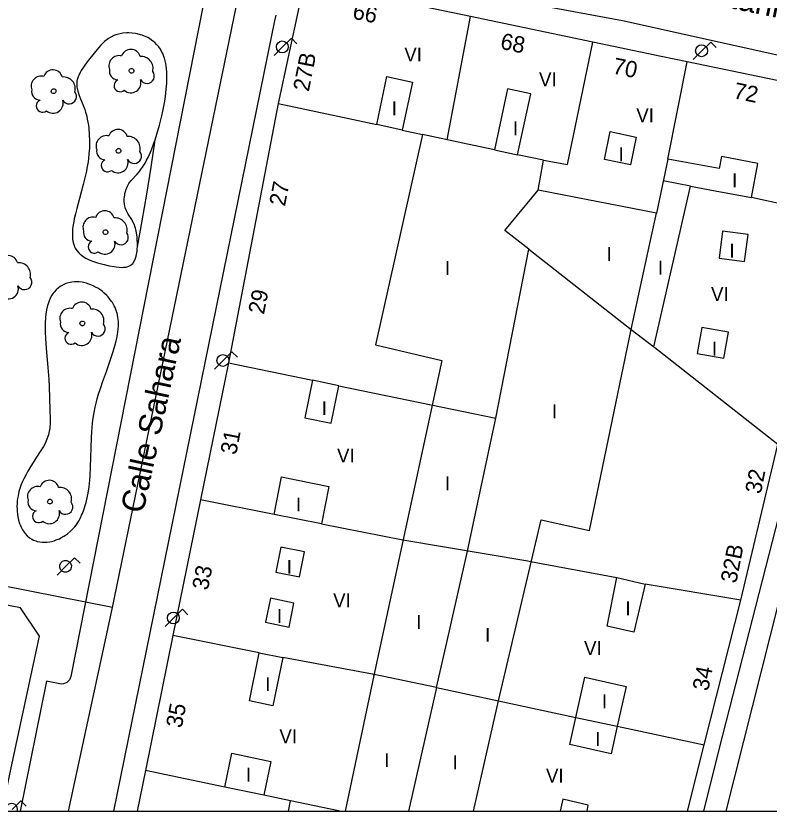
# Model space of a CAD drawing. Extents: x 282771 to 285132, y 4823109 to 4825496.
# Drawn here: x 284723.9 to 284805.1, y 4823109 to 4823194.6 of the extents above; entities that cross this region are included whole.
import ezdxf

# ---------------------------------------------------------------- set-up
doc = ezdxf.new("R2010")
doc.units = 0
for name, color, linetype in [('ACERA-BORDILLO', 7, 'Continuous'), ('ACERA-INTERIOR', 7, 'Continuous'), ('ARBOL', 7, 'Continuous'), ('CALLE-EJE', 7, 'Continuous'), ('CALLE-TEXTO', 7, 'Continuous'), ('Default', 7, 'Continuous'), ('EDIFICIO', 7, 'Continuous'), ('FAROLA', 7, 'Continuous'), ('INTERIOR-EDIFICIO', 7, 'Continuous'), ('MEDIANERA', 7, 'Continuous'), ('NUM-PORTAL', 7, 'Continuous'), ('SENAL-VIARIA', 7, 'Continuous'), ('TXT-ALTURA-EDIFICIO', 7, 'Continuous'), ('ZONA-VERDE', 7, 'Continuous')]:
    doc.layers.add(name, color=color, linetype=linetype)

msp = doc.modelspace()

# ---------------------------------------------------------------- linework, layer by layer
at = {"layer": 'ACERA-BORDILLO'}
for points in [[(284759.977, 4823199.607), (284789.28, 4823194.148), (284813.572, 4823188.758), (284813.922, 4823188.663), (284814.273, 4823188.533), (284814.62, 4823188.365), (284814.958, 4823188.158), (284815.28, 4823187.914), (284815.58, 4823187.634), (284815.853, 4823187.321), (284816.093, 4823186.98), (284816.296, 4823186.615), (284816.459, 4823186.234), (284816.581, 4823185.842), (284816.661, 4823185.446), (284816.701, 4823185.052), (284816.701, 4823184.666), (284816.666, 4823184.293), (284816.599, 4823183.937), (284810.05, 4823156.077), (284799.709, 4823115.777), (284798.01, 4823109)], [(284744.132, 4823195.794), (284729.853, 4823123.494), (284729.802, 4823123.319), (284729.714, 4823123.147), (284729.588, 4823122.989), (284729.43, 4823122.858), (284729.249, 4823122.761), (284729.056, 4823122.704), (284728.863, 4823122.688), (284728.681, 4823122.706), (284727.239, 4823122.986), (284724.405, 4823109)], [(284734.502, 4823109), (284751.835, 4823194.122), (284751.987, 4823194.727)]]:
    msp.add_lwpolyline(points, dxfattribs=at)
at = {"layer": 'ACERA-INTERIOR'}
msp.add_lwpolyline([(284737.028, 4823169.764), (284737.552, 4823172.569), (284738.046, 4823175.454), (284738.502, 4823178.345), (284738.94, 4823181.301)], dxfattribs=at)
at = {"layer": 'ARBOL'}
for centre, major_axis, start_param, end_param in [((284736.319, 4823189.997), (0.607, 0.843), 5.609157, 8.152836), ((284735.059, 4823189.267), (0.641, 0.89), 0.369496, 2.553327), ((284737.449, 4823188.997), (0.743, 1.033), 5.07492, 7.008161), ((284726.679, 4823187.065), (0.641, 0.89), 0.369496, 2.553327), ((284727.939, 4823187.795), (0.607, 0.843), 5.609157, 8.152836), ((284734.949, 4823188.697), (-0.546, -0.759), 5.137163, 6.874348), ((284738.059, 4823188.167), (-0.465, -0.647), 5.841639, 9.158263), ((284729.069, 4823186.795), (0.743, 1.033), 5.07492, 7.008161), ((284735.189, 4823187.147), (-0.392, -0.545), 4.179636, 7.59587), ((284736.329, 4823187.447), (-0.634, -0.881), 6.190565, 8.790643), ((284726.569, 4823186.495), (-0.546, -0.759), 5.137163, 6.874348), ((284729.679, 4823185.965), (-0.465, -0.647), 5.841639, 9.158263), ((284726.809, 4823184.945), (-0.392, -0.545), 4.179636, 7.59587), ((284727.949, 4823185.245), (-0.634, -0.881), 6.190565, 8.790643), ((284734.936, 4823181.379), (0.607, 0.843), 5.609157, 8.152836), ((284733.676, 4823180.649), (0.641, 0.89), 0.369496, 2.553327), ((284736.066, 4823180.379), (0.743, 1.033), 5.07492, 7.008161), ((284733.566, 4823180.079), (-0.546, -0.759), 5.137163, 6.874348), ((284736.676, 4823179.549), (-0.465, -0.647), 5.841639, 9.158263), ((284733.806, 4823178.529), (-0.392, -0.545), 4.179636, 7.59587), ((284734.946, 4823178.829), (-0.634, -0.881), 6.190565, 8.790643), ((284733.524, 4823172.615), (0.607, 0.843), 5.609157, 8.152836), ((284732.264, 4823171.885), (0.641, 0.89), 0.369496, 2.553327), ((284734.654, 4823171.615), (0.743, 1.033), 5.07492, 7.008161), ((284732.154, 4823171.315), (-0.546, -0.759), 5.137163, 6.874348), ((284735.264, 4823170.785), (-0.465, -0.647), 5.841639, 9.158263), ((284732.394, 4823169.765), (-0.392, -0.545), 4.179636, 7.59587), ((284733.534, 4823170.065), (-0.634, -0.881), 6.190565, 8.790643), ((284723.117, 4823167.791), (0.607, 0.843), 5.609157, 8.152836), ((284724.247, 4823166.791), (0.743, 1.033), 5.07492, 7.008161), ((284724.857, 4823165.961), (-0.465, -0.647), 5.841639, 9.158263), ((284723.127, 4823165.241), (-0.634, -0.881), 6.190565, 8.790643), ((284731.029, 4823162.788), (0.607, 0.843), 5.609157, 8.152836), ((284729.769, 4823162.058), (0.641, 0.89), 0.369496, 2.553327), ((284732.159, 4823161.788), (0.743, 1.033), 5.07492, 7.008161), ((284729.659, 4823161.488), (-0.546, -0.759), 5.137163, 6.874348), ((284732.769, 4823160.958), (-0.465, -0.647), 5.841639, 9.158263), ((284729.899, 4823159.938), (-0.392, -0.545), 4.179636, 7.59587), ((284731.039, 4823160.238), (-0.634, -0.881), 6.190565, 8.790643), ((284727.543, 4823143.589), (0.607, 0.843), 5.609157, 8.152836), ((284726.283, 4823142.859), (0.641, 0.89), 0.369496, 2.553327), ((284728.673, 4823142.589), (0.743, 1.033), 5.07492, 7.008161), ((284726.173, 4823142.289), (-0.546, -0.759), 5.137163, 6.874348), ((284729.283, 4823141.759), (-0.465, -0.647), 5.841639, 9.158263), ((284726.413, 4823140.739), (-0.392, -0.545), 4.179636, 7.59587), ((284727.553, 4823141.039), (-0.634, -0.881), 6.190565, 8.790643)]:
    msp.add_ellipse(centre, major_axis=major_axis, ratio=0.999979, start_param=start_param, end_param=end_param, dxfattribs=at)
for centre in [(284736.389, 4823188.737), (284728.009, 4823186.535), (284735.006, 4823180.119), (284733.594, 4823171.355), (284731.099, 4823161.528), (284727.613, 4823142.329)]:
    msp.add_ellipse(centre, major_axis=(0.149, 0.207), ratio=0.999979, dxfattribs=at)
at = {"layer": 'CALLE-EJE'}
for points in [[(284734.359, 4823130.927), (284750.16, 4823207.647)], [(284734.359, 4823130.927), (284640.713, 4823149.412)], [(284729.595, 4823109), (284734.359, 4823130.927)]]:
    msp.add_lwpolyline(points, dxfattribs=at)
at = {"layer": 'Default'}
msp.add_lwpolyline([(282771.5, 4823109), (285130.1, 4823109), (285130.1, 4825495.5)], dxfattribs=at)
at = {"layer": 'EDIFICIO'}
for points in [[(284772.91, 4823194.568), (284758.21, 4823197.657), (284754.44, 4823195.547), (284752.19, 4823185.217), (284746.84, 4823157.277), (284743.829, 4823142.527), (284740.849, 4823127.906), (284737.889, 4823113.386), (284736.996, 4823109)], [(284796.281, 4823109), (284798.089, 4823116.127), (284802.04, 4823131.707), (284806.03, 4823148.477), (284812.15, 4823173.118), (284814.7, 4823183.398), (284812.7, 4823186.278), (284796.26, 4823189.688), (284793.44, 4823190.278), (284786.08, 4823191.818), (284772.91, 4823194.568)], [(284722.459, 4823109), (284723.449, 4823113.676), (284726.469, 4823127.846), (284724.429, 4823130.906), (284687.269, 4823138.116), (284675.349, 4823140.426), (284663.329, 4823142.756)]]:
    msp.add_lwpolyline(points, dxfattribs=at)
at = {"layer": 'FAROLA'}
for p, q in [((284753.619, 4823192.236), (284752.679, 4823191.306)), ((284754.209, 4823191.646), (284753.619, 4823192.236)), ((284798.79, 4823191.817), (284797.85, 4823190.887)), ((284799.38, 4823191.227), (284798.79, 4823191.817)), ((284752.679, 4823191.306), (284751.749, 4823190.366)), ((284797.85, 4823190.887), (284796.92, 4823189.947)), ((284747.22, 4823158.463), (284746.28, 4823157.533)), ((284747.81, 4823157.873), (284747.22, 4823158.463)), ((284746.28, 4823157.533), (284745.35, 4823156.593)), ((284730.268, 4823136.292), (284729.328, 4823135.362)), ((284730.858, 4823135.702), (284730.268, 4823136.292)), ((284729.328, 4823135.362), (284728.398, 4823134.422)), ((284741.888, 4823130.734), (284740.948, 4823129.804)), ((284742.478, 4823130.144), (284741.888, 4823130.734)), ((284740.948, 4823129.804), (284740.018, 4823128.864)), ((284724.468, 4823110.114), (284723.528, 4823109.184)), ((284725.058, 4823109.524), (284724.468, 4823110.114)), ((284722.878, 4823109), (284724.098, 4823109))]:
    msp.add_line(p, q, dxfattribs=at)
for centre in [(284752.639, 4823191.306), (284797.81, 4823190.887), (284746.24, 4823157.533), (284740.908, 4823129.804)]:
    msp.add_circle(centre, 0.638, dxfattribs=at)
msp.add_arc((284723.488, 4823109.184), 0.638, 343.17874, 196.82126, dxfattribs=at)
msp.add_ellipse((284729.288, 4823135.362), major_axis=(0.372, 0.518), ratio=0.999979, dxfattribs=at)
at = {"layer": 'INTERIOR-EDIFICIO'}
for points in [[(284763.92, 4823188.107), (284766.68, 4823187.517), (284765.57, 4823182.337), (284762.818, 4823182.93), (284763.92, 4823188.107)], [(284773.237, 4823109), (284775.945, 4823120.866), (284780.545, 4823140.378), (284785.724, 4823139.217), (284790.23, 4823160.877), (284792.65, 4823158.987), (284796.61, 4823176.318), (284799.26, 4823175.818), (284803.2, 4823175.098), (284803.88, 4823178.758), (284799.94, 4823179.488), (284799.7, 4823178.218), (284794.18, 4823179.228), (284792.96, 4823173.397), (284780.21, 4823175.867), (284780.78, 4823179.097), (284777.99, 4823179.677), (284779.41, 4823186.237), (284776.9, 4823186.777), (284775.51, 4823180.217), (284772.59, 4823180.837), (284767.746, 4823181.855), (284762.685, 4823159.221), (284769.829, 4823157.524), (284762.519, 4823123.597), (284759.425, 4823109)], [(284790.77, 4823181.598), (284790.17, 4823178.618), (284787.35, 4823179.187), (284787.95, 4823182.178), (284790.77, 4823181.598)], [(284800.08, 4823171.468), (284799.69, 4823168.538), (284802.43, 4823168.178), (284802.82, 4823171.108), (284800.08, 4823171.468)], [(284797.85, 4823161.097), (284797.34, 4823158.287), (284800.2, 4823157.777), (284800.71, 4823160.587), (284797.85, 4823161.097)], [(284755.06, 4823151.357), (284757.9, 4823150.777), (284758.73, 4823154.807), (284755.899, 4823155.395), (284755.06, 4823151.357)], [(284756.849, 4823139.937), (284751.759, 4823140.947), (284752.56, 4823144.987), (284757.65, 4823143.967), (284756.849, 4823139.937)], [(284752.489, 4823137.417), (284751.949, 4823134.737), (284754.479, 4823134.227), (284755.019, 4823136.907), (284752.489, 4823137.417)], [(284790.509, 4823128.257), (284787.649, 4823128.927), (284788.69, 4823134.167), (284791.72, 4823133.447), (284790.509, 4823128.257)], [(284751.369, 4823131.917), (284750.839, 4823129.347), (284753.369, 4823128.817), (284753.899, 4823131.387), (284751.369, 4823131.917)], [(284751.629, 4823120.347), (284749.099, 4823120.867), (284750.163, 4823126.054), (284752.696, 4823125.55), (284751.629, 4823120.347)], [(284784.259, 4823119.097), (284785.229, 4823123.427), (284789.689, 4823122.437), (284788.728, 4823118.13), (284788.069, 4823115.167), (284783.609, 4823116.157), (284784.259, 4823119.097)], [(284750.648, 4823110.712), (284746.46, 4823111.59), (284747.209, 4823115.226), (284751.399, 4823114.346), (284750.648, 4823110.712)], [(284785.473, 4823109), (284785.579, 4823109.627), (284782.869, 4823110.287), (284782.586, 4823109)], [(284758.819, 4823109), (284758.689, 4823109.026), (284758.684, 4823109)]]:
    msp.add_lwpolyline(points, dxfattribs=at)
at = {"layer": 'MEDIANERA'}
for p, q in [((284770.4, 4823181.297), (284772.91, 4823194.568)), ((284794.18, 4823179.228), (284796.26, 4823189.688)), ((284765.57, 4823182.337), (284767.749, 4823181.868)), ((284775.51, 4823180.217), (284777.99, 4823179.677)), ((284796.61, 4823176.318), (284793.689, 4823176.883)), ((284812.15, 4823173.118), (284803.2, 4823175.098)), ((284775.64, 4823151.327), (284779.19, 4823169.511)), ((284746.84, 4823157.277), (284755.899, 4823155.395)), ((284751.759, 4823140.947), (284743.829, 4823142.527)), ((284802.04, 4823131.707), (284791.72, 4823133.447)), ((284750.163, 4823126.054), (284740.849, 4823127.906)), ((284769.259, 4823122.297), (284766.237, 4823109)), ((284746.46, 4823111.59), (284737.889, 4823113.386)), ((284753.539, 4823110.106), (284750.648, 4823110.712)), ((284753.315, 4823109), (284753.539, 4823110.106)), ((284758.689, 4823109.026), (284753.539, 4823110.106))]:
    msp.add_line(p, q, dxfattribs=at)
for points in [[(284780.78, 4823179.097), (284783.37, 4823178.637), (284786.08, 4823191.818)], [(284752.19, 4823185.217), (284759.81, 4823183.577), (284762.818, 4823182.93)], [(284779.19, 4823169.511), (284776.6, 4823171.537), (284780.21, 4823175.867)], [(284779.19, 4823169.511), (284790.23, 4823160.877), (284791.42, 4823166.337), (284792.43, 4823170.967), (284792.96, 4823173.397)], [(284806.03, 4823148.477), (284792.79, 4823158.887), (284792.65, 4823158.987)], [(284758.73, 4823154.807), (284768.69, 4823152.757), (284775.64, 4823151.327)], [(284769.259, 4823122.297), (284770.649, 4823128.407), (284770.949, 4823129.717), (284772.61, 4823137.007), (284773.97, 4823143.437), (284775.64, 4823151.327)], [(284756.849, 4823139.937), (284765.61, 4823138.207), (284779.08, 4823135.957), (284779.39, 4823135.897), (284788.69, 4823134.167)], [(284769.259, 4823122.297), (284762.539, 4823123.717), (284752.696, 4823125.55)], [(284762.519, 4823123.597), (284762.539, 4823123.717), (284762.519, 4823123.597)], [(284769.259, 4823122.297), (284775.945, 4823120.866), (284784.257, 4823119.087), (284788.728, 4823118.13), (284798.089, 4823116.127)]]:
    msp.add_lwpolyline(points, dxfattribs=at)
at = {"layer": 'SENAL-VIARIA'}
msp.add_line((284800.448, 4823109), (284817.892, 4823178.109), dxfattribs=at)
at = {"layer": 'ZONA-VERDE'}
for points in [[(284736.402, 4823167.866), (284736.531, 4823167.994), (284736.695, 4823168.236), (284736.742, 4823168.331), (284736.825, 4823168.54), (284736.894, 4823168.773), (284736.932, 4823168.939), (284736.989, 4823169.293), (284737.017, 4823169.573), (284737.028, 4823169.764), (284737.035, 4823170.154), (284737.021, 4823170.545), (284737, 4823170.801), (284736.934, 4823171.295), (284736.863, 4823171.636), (284736.822, 4823171.795), (284736.752, 4823172.015), (284736.702, 4823172.152), (284736.592, 4823172.401), (284736.414, 4823172.73), (284736.051, 4823173.297), (284735.89, 4823173.576), (284735.819, 4823173.722), (284735.731, 4823173.958), (284735.673, 4823174.189), (284735.645, 4823174.353), (284735.617, 4823174.699), (284735.62, 4823174.969), (284735.63, 4823175.106), (284735.665, 4823175.382), (284735.69, 4823175.52), (284735.739, 4823175.725), (284735.824, 4823175.992), (284735.875, 4823176.122), (284735.961, 4823176.31), (284736.116, 4823176.576), (284736.194, 4823176.686), (284736.367, 4823176.899), (284737.005, 4823177.594), (284737.251, 4823177.892), (284737.379, 4823178.062), (284737.577, 4823178.346), (284737.852, 4823178.79), (284737.993, 4823179.045), (284738.209, 4823179.471), (284738.43, 4823179.957), (284738.541, 4823180.224), (284738.807, 4823180.921), (284738.94, 4823181.301), (284739.136, 4823181.903), (284739.415, 4823182.866), (284739.668, 4823183.879), (284739.782, 4823184.398), (284739.917, 4823185.095), (284739.976, 4823185.444), (284740.054, 4823185.965), (284740.144, 4823186.738), (284740.193, 4823187.407), (284740.205, 4823187.733), (284740.207, 4823188.21), (284740.19, 4823188.669), (284740.173, 4823188.89), (284740.122, 4823189.317), (284740.087, 4823189.521), (284740.024, 4823189.814), (284739.947, 4823190.091), (284739.888, 4823190.266), (284739.754, 4823190.597), (284739.678, 4823190.752), (284739.512, 4823191.043), (284739.327, 4823191.308), (284739.195, 4823191.471), (284739.103, 4823191.573), (284738.91, 4823191.764), (284738.797, 4823191.863), (284738.562, 4823192.045), (284738.317, 4823192.205), (284738.149, 4823192.3), (284737.804, 4823192.464), (284737.539, 4823192.564), (284737.361, 4823192.62), (284737.003, 4823192.71), (284736.825, 4823192.743), (284736.471, 4823192.79), (284736.125, 4823192.81), (284735.901, 4823192.809), (284735.475, 4823192.779), (284735.306, 4823192.755), (284734.986, 4823192.689), (284734.69, 4823192.601), (284734.505, 4823192.53), (284734.16, 4823192.362), (284733.921, 4823192.216), (284733.77, 4823192.109), (284733.485, 4823191.877), (284733.35, 4823191.752), (284733.091, 4823191.489), (284732.843, 4823191.209), (284732.357, 4823190.62), (284731.625, 4823189.705), (284731.285, 4823189.242), (284730.985, 4823188.779), (284730.855, 4823188.548), (284730.708, 4823188.241), (284730.647, 4823188.089), (284730.573, 4823187.861), (284730.521, 4823187.636), (284730.505, 4823187.523), (284730.495, 4823187.412), (284730.493, 4823187.19), (284730.513, 4823186.969), (284730.537, 4823186.821), (284730.609, 4823186.524), (284730.762, 4823186.07), (284731.156, 4823185.1), (284731.356, 4823184.567), (284731.447, 4823184.285), (284731.567, 4823183.842), (284731.636, 4823183.533), (284731.747, 4823182.891), (284731.789, 4823182.559), (284731.846, 4823181.878), (284731.869, 4823181.184), (284731.866, 4823180.718), (284731.855, 4823180.407), (284731.814, 4823179.788), (284731.759, 4823179.273), (284731.712, 4823178.931), (284731.598, 4823178.247), (284731.53, 4823177.904), (284731.376, 4823177.208), (284731.199, 4823176.493), (284730.788, 4823174.976), (284730.489, 4823173.885), (284730.349, 4823173.327), (284730.225, 4823172.771), (284730.171, 4823172.495), (284730.086, 4823171.951), (284730.056, 4823171.686), (284730.029, 4823171.298), (284730.027, 4823170.965), (284730.034, 4823170.803), (284730.055, 4823170.568), (284730.114, 4823170.231), (284730.208, 4823169.918), (284730.268, 4823169.771), (284730.339, 4823169.63), (284730.508, 4823169.368), (284730.71, 4823169.131), (284730.862, 4823168.987), (284730.969, 4823168.896), (284731.199, 4823168.726), (284731.478, 4823168.555), (284731.674, 4823168.451), (284732.085, 4823168.268), (284732.297, 4823168.186), (284732.729, 4823168.043), (284733.163, 4823167.923), (284733.45, 4823167.854), (284734.002, 4823167.737), (284734.511, 4823167.645), (284734.749, 4823167.61), (284735.083, 4823167.574), (284735.391, 4823167.562), (284735.535, 4823167.566), (284735.803, 4823167.597), (284735.927, 4823167.625), (284736.1, 4823167.683), (284736.308, 4823167.795)], [(284736.308, 4823167.795), (284736.402, 4823167.866)], [(284734.96, 4823161.97), (284734.938, 4823162.138), (284734.877, 4823162.465), (284734.837, 4823162.624), (284734.742, 4823162.932), (284734.626, 4823163.226), (284734.538, 4823163.414), (284734.337, 4823163.773), (284734.255, 4823163.901), (284734.077, 4823164.146), (284733.885, 4823164.377), (284733.75, 4823164.523), (284733.465, 4823164.796), (284733.238, 4823164.983), (284733.083, 4823165.1), (284732.761, 4823165.312), (284732.596, 4823165.408), (284732.261, 4823165.579), (284731.92, 4823165.722), (284731.692, 4823165.801), (284731.539, 4823165.847), (284731.236, 4823165.921), (284731.067, 4823165.953), (284730.733, 4823165.994), (284730.406, 4823166.006), (284730.263, 4823166.001), (284729.983, 4823165.976), (284729.777, 4823165.941), (284729.479, 4823165.865), (284729.334, 4823165.817), (284729.122, 4823165.73), (284728.853, 4823165.589), (284728.723, 4823165.508), (284728.537, 4823165.373), (284728.275, 4823165.14), (284728.062, 4823164.903), (284727.962, 4823164.774), (284727.822, 4823164.566), (284727.635, 4823164.226), (284727.477, 4823163.85), (284727.409, 4823163.649), (284727.349, 4823163.439), (284727.251, 4823162.995), (284727.181, 4823162.523), (284727.147, 4823162.195), (284727.11, 4823161.512), (284727.104, 4823160.983), (284727.109, 4823160.624), (284727.138, 4823159.898), (284727.213, 4823158.811), (284727.395, 4823156.777), (284727.487, 4823155.49), (284727.523, 4823154.745), (284727.564, 4823153.46), (284727.602, 4823152.229), (284727.646, 4823151.209), (284727.639, 4823150.699), (284727.611, 4823150.352), (284727.589, 4823150.176), (284727.541, 4823149.907), (284727.45, 4823149.538), (284727.391, 4823149.348), (284727.284, 4823149.056), (284727.077, 4823148.599), (284726.906, 4823148.28), (284726.498, 4823147.608), (284725.548, 4823146.136), (284725.232, 4823145.61), (284725.08, 4823145.34), (284724.794, 4823144.789), (284724.664, 4823144.508), (284724.487, 4823144.079), (284724.337, 4823143.641), (284724.273, 4823143.419), (284724.171, 4823142.97), (284724.121, 4823142.669), (284724.096, 4823142.467), (284724.066, 4823142.065), (284724.06, 4823141.865), (284724.068, 4823141.469), (284724.079, 4823141.295), (284724.117, 4823140.953), (284724.158, 4823140.702), (284724.239, 4823140.337), (284724.345, 4823139.988), (284724.407, 4823139.821), (284724.511, 4823139.579), (284724.669, 4823139.276), (284724.757, 4823139.134), (284724.9, 4823138.934), (284725.138, 4823138.664), (284725.404, 4823138.435), (284725.647, 4823138.277), (284725.854, 4823138.174), (284726.072, 4823138.091), (284726.222, 4823138.047), (284726.533, 4823137.985), (284726.774, 4823137.961), (284726.938, 4823137.955), (284727.271, 4823137.969), (284727.61, 4823138.015), (284727.761, 4823138.046), (284728.063, 4823138.125), (284728.289, 4823138.201), (284728.625, 4823138.34), (284728.79, 4823138.42), (284729.114, 4823138.603), (284729.272, 4823138.705), (284729.503, 4823138.87), (284729.832, 4823139.148), (284730.139, 4823139.458), (284730.282, 4823139.626), (284730.418, 4823139.801), (284730.668, 4823140.175), (284730.891, 4823140.576), (284731.025, 4823140.857), (284731.109, 4823141.051), (284731.262, 4823141.45), (284731.412, 4823141.919), (284731.501, 4823142.24), (284731.652, 4823142.903), (284731.716, 4823143.243), (284731.821, 4823143.935), (284731.899, 4823144.637), (284731.939, 4823145.109), (284731.994, 4823146.05), (284732.079, 4823149.188), (284732.118, 4823149.897), (284732.146, 4823150.255), (284732.199, 4823150.8), (284732.298, 4823151.541), (284732.36, 4823151.919), (284732.474, 4823152.497), (284732.613, 4823153.088), (284732.692, 4823153.39), (284732.81, 4823153.798), (284733.078, 4823154.632), (284733.274, 4823155.199), (284733.687, 4823156.345), (284733.997, 4823157.207), (284734.29, 4823158.063), (284734.426, 4823158.486), (284734.609, 4823159.112), (284734.748, 4823159.657), (284734.808, 4823159.924), (284734.883, 4823160.319), (284734.96, 4823160.894), (284734.984, 4823161.264), (284734.987, 4823161.445), (284734.981, 4823161.711), (284734.96, 4823161.97)]]:
    msp.add_lwpolyline(points, dxfattribs=at)

# ---------------------------------------------------------------- texts
at = {"layer": 'CALLE-TEXTO'}
for s, rotation, p in [('Calle Eleuterio Quintanilla', 348.26941, (284771.598, 4823201.566)), ('Calle Sahara', 77.74041, (284737.645, 4823140.961))]:
    msp.add_text(s, height=2.5, rotation=rotation, dxfattribs=at).set_placement(p)
at = {"layer": 'NUM-PORTAL'}
for s, rotation, p in [('66', 348.29046, (284760.124, 4823194.362)), ('68', 348.29046, (284776.039, 4823191.119)), ('27B', 78.89955, (284755.497, 4823186.421)), ('70', 348.29046, (284788.141, 4823188.459)), ('72', 348.29046, (284801.153, 4823185.79)), ('27', 78.89955, (284752.922, 4823174.065)), ('29', 78.89955, (284750.661, 4823162.423)), ('31', 78.89955, (284747.664, 4823147.299)), ('32', 78.89955, (284804.195, 4823143.087)), ('32B', 78.89955, (284801.548, 4823133.472)), ('33', 78.89955, (284744.621, 4823132.713)), ('34', 78.89955, (284798.524, 4823121.857)), ('35', 78.89955, (284741.8, 4823117.87))]:
    msp.add_text(s, height=1.75, rotation=rotation, dxfattribs=at).set_placement(p)
at = {"layer": 'TXT-ALTURA-EDIFICIO'}
for s, p in [('VI', (284765.79, 4823189.737)), ('VI', (284780.3, 4823187.048)), ('I', (284764.429, 4823183.927)), ('VI', (284790.78, 4823183.188)), ('I', (284777.499, 4823181.797)), ('I', (284788.869, 4823178.998)), ('I', (284801.099, 4823176.178)), ('I', (284787.569, 4823168.237)), ('I', (284800.809, 4823168.598)), ('I', (284770.159, 4823166.756)), ('I', (284793.109, 4823166.787)), ('VI', (284798.83, 4823163.937)), ('I', (284798.919, 4823158.067)), ('I', (284756.889, 4823151.647)), ('I', (284781.679, 4823151.306)), ('VI', (284758.54, 4823146.547)), ('I', (284770.158, 4823143.537)), ('I', (284754.108, 4823141.267)), ('I', (284753.118, 4823134.557)), ('VI', (284758.12, 4823130.957)), ('I', (284789.608, 4823130.077)), ('I', (284752.058, 4823129.267)), ('I', (284767.068, 4823128.617)), ('I', (284774.488, 4823127.237)), ('VI', (284785.15, 4823125.807)), ('I', (284750.808, 4823121.917)), ('I', (284787.078, 4823120.067)), ('VI', (284752.33, 4823116.307)), ('I', (284786.358, 4823116.017)), ('I', (284763.638, 4823113.737)), ('I', (284770.998, 4823113.497)), ('I', (284748.718, 4823112.186)), ('VI', (284781.05, 4823112.067))]:
    msp.add_text(s, height=1.5, rotation=0.00058, dxfattribs=at).set_placement(p)

doc.saveas('drawing.dxf')
